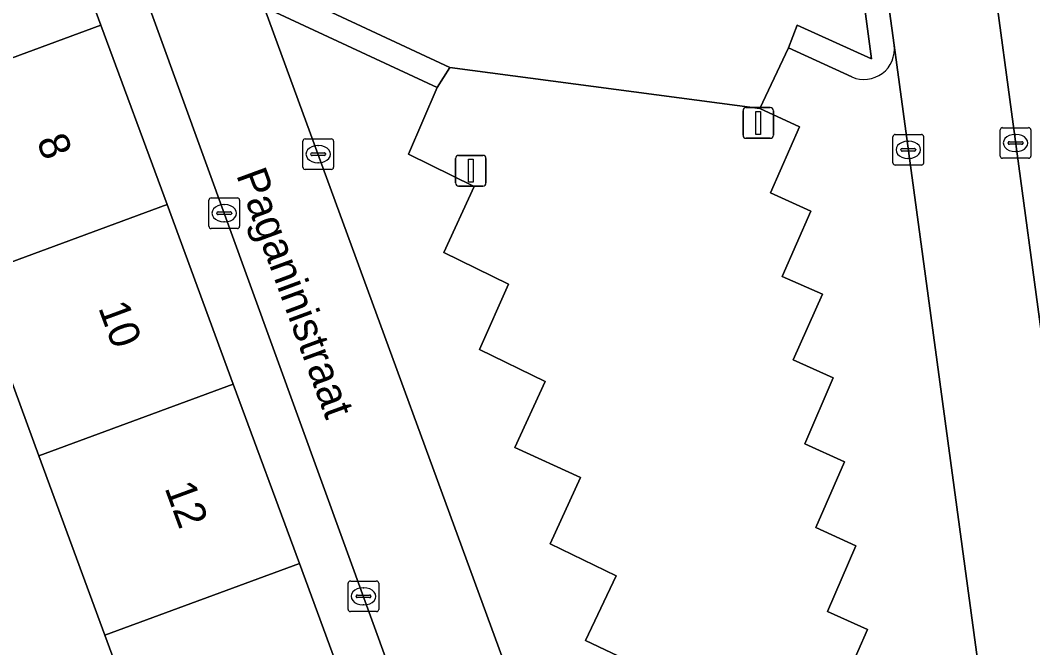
# Model space of a CAD drawing. Extents: x 159053 to 160042, y 380449 to 381423.
# Drawn here: x 159520.67 to 159553.7, y 380939.29 to 380959.77 of the extents above; entities that cross this region are included whole.
import ezdxf

# ---------------------------------------------------------------- set-up
doc = ezdxf.new("R2010")
doc.units = 0
for name, color, linetype in [('IMGEO_Erf', 7, 'Continuous'), ('IMGEO_Groenvoorziening', 7, 'Continuous'), ('IMGEO_Kolk', 7, 'Continuous'), ('IMGEO_Lichtmast', 7, 'Continuous'), ('IMGEO_Openbare_ruimte_label', 7, 'Continuous'), ('IMGEO_Pand', 7, 'Continuous'), ('IMGEO_Pand_nummerreeks', 7, 'Continuous'), ('IMGEO_Parkeervlak_open', 7, 'Continuous'), ('IMGEO_Rijbaan_lokaal_open', 7, 'Continuous'), ('IMGEO_Voetpad_open', 7, 'Continuous')]:
    doc.layers.add(name, color=color, linetype=linetype)

msp = doc.modelspace()

# ---------------------------------------------------------------- linework, layer by layer
at = {"layer": 'IMGEO_Erf'}
msp.add_lwpolyline([(159528.271, 380917.871), (159527.09, 380921.081), (159529.905, 380922.118), (159527.747, 380927.978), (159524.915, 380926.991), (159523.189, 380931.684), (159522.76, 380932.847), (159525.574, 380933.882), (159523.433, 380939.697), (159521.276, 380945.557), (159519.118, 380951.416), (159516.961, 380957.275), (159516.051, 380959.746), (159514.785, 380963.181)], dxfattribs=at)
at = {"layer": 'IMGEO_Groenvoorziening'}
for points in [[(159529.549, 380960.629), (159534.681, 380958.232), (159544.799, 380956.895), (159545.736, 380958.87), (159546.022, 380959.614), (159548.445, 380958.508), (159547.437, 380966.104), (159546.368, 380965.982)], [(159547.364, 380937.732), (159548.317, 380939.883), (159547.008, 380940.477), (159547.93, 380942.613), (159546.623, 380943.22), (159547.562, 380945.361), (159546.264, 380945.943), (159547.197, 380948.096), (159545.892, 380948.683), (159546.84, 380950.831), (159545.527, 380951.413), (159546.462, 380953.542), (159545.144, 380954.138), (159546.094, 380956.29), (159544.799, 380956.895), (159534.681, 380958.232), (159534.274, 380957.572), (159533.34, 380955.403), (159535.481, 380954.347), (159534.49, 380952.188), (159536.605, 380951.162), (159535.652, 380949.021), (159537.795, 380947.982), (159536.807, 380945.831), (159538.949, 380944.85), (159537.964, 380942.677), (159540.116, 380941.637), (159539.115, 380939.528), (159541.247, 380938.516)]]:
    msp.add_lwpolyline(points, dxfattribs=at)
at = {"layer": 'IMGEO_Kolk'}
for p, q in [((159552.644, 380955.339), (159552.644, 380956.191)), ((159552.719, 380956.265), (159553.571, 380956.265)), ((159553.645, 380956.191), (159553.645, 380955.339)), ((159529.892, 380954.975), (159529.892, 380955.827)), ((159529.967, 380955.901), (159530.819, 380955.901)), ((159530.893, 380955.827), (159530.893, 380954.975)), ((159549.144, 380955.117), (159549.144, 380955.969)), ((159549.219, 380956.043), (159550.071, 380956.043)), ((159549.632, 380955.823), (159549.657, 380955.823)), ((159550.145, 380955.969), (159550.145, 380955.117)), ((159553.132, 380956.045), (159553.157, 380956.045)), ((159530.38, 380955.681), (159530.405, 380955.681)), ((159549.403, 380955.537), (159549.403, 380955.549)), ((159549.841, 380955.5), (159549.443, 380955.5)), ((159549.446, 380955.586), (159549.844, 380955.586)), ((159549.887, 380955.549), (159549.887, 380955.537)), ((159552.903, 380955.759), (159552.903, 380955.771)), ((159553.341, 380955.722), (159552.943, 380955.722)), ((159552.946, 380955.808), (159553.344, 380955.808)), ((159553.155, 380955.485), (159553.13, 380955.485)), ((159553.387, 380955.771), (159553.387, 380955.759)), ((159530.151, 380955.395), (159530.151, 380955.407)), ((159530.589, 380955.358), (159530.191, 380955.358)), ((159530.194, 380955.444), (159530.592, 380955.444)), ((159530.635, 380955.407), (159530.635, 380955.395)), ((159549.655, 380955.263), (159549.63, 380955.263)), ((159553.571, 380955.265), (159552.719, 380955.265)), ((159530.819, 380954.901), (159529.967, 380954.901)), ((159530.403, 380955.121), (159530.378, 380955.121)), ((159550.071, 380955.043), (159549.219, 380955.043)), ((159526.826, 380953.047), (159526.826, 380953.899)), ((159526.901, 380953.973), (159527.753, 380953.973)), ((159527.827, 380953.899), (159527.827, 380953.047)), ((159527.128, 380953.516), (159527.526, 380953.516)), ((159527.314, 380953.753), (159527.339, 380953.753)), ((159527.085, 380953.467), (159527.085, 380953.479)), ((159527.523, 380953.43), (159527.125, 380953.43)), ((159527.337, 380953.193), (159527.312, 380953.193)), ((159527.569, 380953.479), (159527.569, 380953.467)), ((159527.753, 380952.973), (159526.901, 380952.973)), ((159531.367, 380940.543), (159531.367, 380941.395)), ((159531.442, 380941.469), (159532.294, 380941.469)), ((159532.368, 380941.395), (159532.368, 380940.543)), ((159531.626, 380940.963), (159531.626, 380940.975)), ((159531.669, 380941.012), (159532.067, 380941.012)), ((159531.855, 380941.249), (159531.88, 380941.249)), ((159532.11, 380940.975), (159532.11, 380940.963)), ((159532.064, 380940.926), (159531.666, 380940.926)), ((159531.878, 380940.689), (159531.853, 380940.689)), ((159532.294, 380940.469), (159531.442, 380940.469))]:
    msp.add_line(p, q, dxfattribs=at)
for points in [[(159552.644, 380955.339), (159552.644, 380956.191)], [(159552.719, 380956.265), (159553.571, 380956.265)], [(159553.645, 380956.191), (159553.645, 380955.339)], [(159529.892, 380954.975), (159529.892, 380955.827)], [(159529.967, 380955.901), (159530.819, 380955.901)], [(159530.893, 380955.827), (159530.893, 380954.975)], [(159549.144, 380955.117), (159549.144, 380955.969)], [(159549.219, 380956.043), (159550.071, 380956.043)], [(159550.145, 380955.969), (159550.145, 380955.117)], [(159553.571, 380955.265), (159552.719, 380955.265)], [(159530.819, 380954.901), (159529.967, 380954.901)], [(159550.071, 380955.043), (159549.219, 380955.043)], [(159526.826, 380953.047), (159526.826, 380953.899)], [(159526.901, 380953.973), (159527.753, 380953.973)], [(159527.827, 380953.899), (159527.827, 380953.047)], [(159527.753, 380952.973), (159526.901, 380952.973)], [(159531.367, 380940.543), (159531.367, 380941.395)], [(159531.442, 380941.469), (159532.294, 380941.469)], [(159532.368, 380941.395), (159532.368, 380940.543)], [(159532.294, 380940.469), (159531.442, 380940.469)]]:
    msp.add_lwpolyline(points, dxfattribs=at)
for centre, radius, start, end in [((159552.721, 380956.189), 0.0765, 91.552, 178.448), ((159552.721, 380956.189), 0.0765, 91.552, 178.448), ((159553.569, 380956.189), 0.0765, 1.552, 88.448), ((159553.569, 380956.189), 0.0765, 1.552, 88.448), ((159529.969, 380955.825), 0.0765, 91.552, 178.448), ((159529.969, 380955.825), 0.0765, 91.552, 178.448), ((159530.817, 380955.825), 0.0765, 1.552, 88.448), ((159530.817, 380955.825), 0.0765, 1.552, 88.448), ((159549.221, 380955.967), 0.0765, 91.552, 178.448), ((159549.221, 380955.967), 0.0765, 91.552, 178.448), ((159550.069, 380955.967), 0.0765, 1.552, 88.448), ((159550.069, 380955.967), 0.0765, 1.552, 88.448), ((159549.443, 380955.546), 0.0403, 85.8775, 175.7526), ((159549.44, 380955.536), 0.0366, 178.938, 274.7102), ((159549.844, 380955.543), 0.043, 264.8664, 352.4533), ((159549.848, 380955.548), 0.0386, 1.7309, 96.639), ((159552.943, 380955.768), 0.0403, 85.8775, 175.7526), ((159552.94, 380955.758), 0.0366, 178.938, 274.7102), ((159553.344, 380955.765), 0.043, 264.8664, 352.4533), ((159553.348, 380955.77), 0.0386, 1.7309, 96.639), ((159530.191, 380955.404), 0.0403, 85.8775, 175.7526), ((159530.188, 380955.394), 0.0366, 178.938, 274.7102), ((159530.592, 380955.401), 0.043, 264.8664, 352.4533), ((159530.596, 380955.406), 0.0386, 1.7309, 96.639), ((159552.721, 380955.341), 0.0765, 181.552, 268.448), ((159552.721, 380955.341), 0.0765, 181.552, 268.448), ((159553.569, 380955.341), 0.0765, 271.552, 358.448), ((159553.569, 380955.341), 0.0765, 271.552, 358.448), ((159529.969, 380954.977), 0.0765, 181.552, 268.448), ((159529.969, 380954.977), 0.0765, 181.552, 268.448), ((159530.817, 380954.977), 0.0765, 271.552, 358.448), ((159530.817, 380954.977), 0.0765, 271.552, 358.448), ((159549.221, 380955.119), 0.0765, 181.552, 268.448), ((159549.221, 380955.119), 0.0765, 181.552, 268.448), ((159550.069, 380955.119), 0.0765, 271.552, 358.448), ((159550.069, 380955.119), 0.0765, 271.552, 358.448), ((159526.903, 380953.897), 0.0765, 91.552, 178.448), ((159526.903, 380953.897), 0.0765, 91.552, 178.448), ((159527.751, 380953.897), 0.0765, 1.552, 88.448), ((159527.751, 380953.897), 0.0765, 1.552, 88.448), ((159527.125, 380953.476), 0.0403, 85.8775, 175.7526), ((159527.53, 380953.478), 0.0386, 1.7309, 96.639), ((159527.122, 380953.466), 0.0366, 178.938, 274.7102), ((159527.526, 380953.473), 0.043, 264.8664, 352.4533), ((159526.903, 380953.049), 0.0765, 181.552, 268.448), ((159526.903, 380953.049), 0.0765, 181.552, 268.448), ((159527.751, 380953.049), 0.0765, 271.552, 358.448), ((159527.751, 380953.049), 0.0765, 271.552, 358.448), ((159531.444, 380941.393), 0.0765, 91.552, 178.448), ((159531.444, 380941.393), 0.0765, 91.552, 178.448), ((159532.292, 380941.393), 0.0765, 1.552, 88.448), ((159532.292, 380941.393), 0.0765, 1.552, 88.448), ((159531.666, 380940.972), 0.0403, 85.8775, 175.7526), ((159531.663, 380940.962), 0.0366, 178.938, 274.7102), ((159532.067, 380940.969), 0.043, 264.8664, 352.4533), ((159532.071, 380940.974), 0.0386, 1.7309, 96.639), ((159531.444, 380940.545), 0.0765, 181.552, 268.448), ((159531.444, 380940.545), 0.0765, 181.552, 268.448), ((159532.292, 380940.545), 0.0765, 271.552, 358.448), ((159532.292, 380940.545), 0.0765, 271.552, 358.448)]:
    msp.add_arc(centre, radius, start, end, dxfattribs=at)
for centre, major_axis, ratio, start_param, end_param in [((159549.631, 380955.543), (-0.387, 0.002), 0.722429, 4.712389, 7.853982), ((159549.656, 380955.543), (-0.39, 0.002), 0.717154, 1.570796, 4.712389), ((159553.131, 380955.765), (-0.387, 0.002), 0.722429, 4.712389, 7.853982), ((159553.156, 380955.765), (-0.39, 0.002), 0.717154, 1.570796, 4.712389), ((159530.379, 380955.401), (-0.387, 0.002), 0.722429, 4.712389, 7.853982), ((159530.404, 380955.401), (-0.39, 0.002), 0.717154, 1.570796, 4.712389), ((159527.313, 380953.473), (-0.387, 0.002), 0.722429, 4.712389, 7.853982), ((159527.338, 380953.473), (-0.39, 0.002), 0.717154, 1.570796, 4.712389), ((159531.854, 380940.969), (-0.387, 0.002), 0.722429, 4.712389, 7.853982), ((159531.879, 380940.969), (-0.39, 0.002), 0.717154, 1.570796, 4.712389)]:
    msp.add_ellipse(centre, major_axis=major_axis, ratio=ratio, start_param=start_param, end_param=end_param, dxfattribs=at)
at = {"layer": 'IMGEO_Lichtmast'}
for p, q in [((159544.251, 380956.02), (159544.251, 380956.82)), ((159544.251, 380956.82), (159544.251, 380956.02)), ((159544.351, 380956.92), (159545.141, 380956.92)), ((159545.141, 380956.92), (159544.351, 380956.92)), ((159545.241, 380956.82), (159545.241, 380956.02)), ((159545.241, 380956.02), (159545.241, 380956.82)), ((159545.141, 380955.92), (159544.351, 380955.92)), ((159544.351, 380955.92), (159545.141, 380955.92)), ((159534.874, 380954.46), (159534.874, 380955.26)), ((159534.874, 380955.26), (159534.874, 380954.46)), ((159534.974, 380955.36), (159535.764, 380955.36)), ((159535.764, 380955.36), (159534.974, 380955.36)), ((159535.864, 380955.26), (159535.864, 380954.46)), ((159535.864, 380954.46), (159535.864, 380955.26)), ((159535.764, 380954.36), (159534.974, 380954.36)), ((159534.974, 380954.36), (159535.764, 380954.36))]:
    msp.add_line(p, q, dxfattribs=at)
for points in [[(159544.671, 380956.795), (159544.821, 380956.795), (159544.821, 380956.045), (159544.671, 380956.045), (159544.671, 380956.795)], [(159535.294, 380955.235), (159535.444, 380955.235), (159535.444, 380954.485), (159535.294, 380954.485), (159535.294, 380955.235)]]:
    msp.add_lwpolyline(points, dxfattribs=at)
for centre, start, end in [((159544.351, 380956.82), 90, 180), ((159544.351, 380956.82), 90, 180), ((159545.141, 380956.82), 0, 90), ((159545.141, 380956.82), 360, 90), ((159544.351, 380956.02), 180, 270), ((159544.351, 380956.02), 180, 270), ((159545.141, 380956.02), 270, 0), ((159545.141, 380956.02), 270, 0), ((159534.974, 380955.26), 90, 180), ((159534.974, 380955.26), 90, 180), ((159535.764, 380955.26), 0, 90), ((159535.764, 380955.26), 360, 90), ((159534.974, 380954.46), 180, 270), ((159534.974, 380954.46), 180, 270), ((159535.764, 380954.46), 270, 0), ((159535.764, 380954.46), 270, 0)]:
    msp.add_arc(centre, 0.1, start, end, dxfattribs=at)
at = {"layer": 'IMGEO_Pand'}
for points in [[(159521.147, 380965.475), (159514.785, 380963.181), (159516.051, 380959.746), (159516.961, 380957.275), (159523.304, 380959.616)], [(159516.961, 380957.275), (159519.118, 380951.416), (159525.461, 380953.756), (159523.304, 380959.616)], [(159519.118, 380951.416), (159521.276, 380945.557), (159527.619, 380947.897), (159525.461, 380953.756)], [(159529.776, 380942.038), (159527.619, 380947.897), (159521.276, 380945.557), (159523.433, 380939.697)], [(159525.574, 380933.882), (159531.933, 380936.178), (159529.776, 380942.038), (159523.433, 380939.697)]]:
    msp.add_lwpolyline(points, close=True, dxfattribs=at)
at = {"layer": 'IMGEO_Parkeervlak_open'}
for points in [[(159528.535, 380960.474), (159538.312, 380933.756)], [(159539.393, 380934.318), (159541.462, 380933.321), (159542.381, 380935.346), (159540.264, 380936.363), (159541.247, 380938.516), (159539.115, 380939.528), (159540.116, 380941.637), (159537.964, 380942.677), (159538.949, 380944.85), (159536.807, 380945.831), (159537.795, 380947.982), (159535.652, 380949.021), (159536.605, 380951.162), (159534.49, 380952.188), (159535.481, 380954.347), (159533.34, 380955.403), (159534.274, 380957.572), (159529.006, 380960.026)], [(159547.802, 380957.92), (159545.736, 380958.87), (159544.799, 380956.895), (159546.094, 380956.29), (159545.144, 380954.138), (159546.462, 380953.542), (159545.527, 380951.413), (159546.84, 380950.831), (159545.892, 380948.683), (159547.197, 380948.096), (159546.264, 380945.943), (159547.562, 380945.361), (159546.623, 380943.22), (159547.93, 380942.613), (159547.008, 380940.477), (159548.317, 380939.883), (159547.364, 380937.732), (159551.827, 380935.722)], [(159552.427, 380935.06), (159549.182, 380958.96)]]:
    msp.add_lwpolyline(points, dxfattribs=at)
msp.add_arc((159548.197, 380958.831), 0.993, 246.549, 7.456, dxfattribs=at)
at = {"layer": 'IMGEO_Rijbaan_lokaal_open'}
for points in [[(159523.623, 380963.67), (159540.399, 380917.466), (159544.525, 380918.985), (159545.92, 380915.197), (159554.315, 380916.905), (159553.779, 380920.87), (159557.786, 380921.412), (159551.745, 380966.134), (159548.264, 380965.623), (159549.182, 380958.96), (159552.427, 380935.06), (159552.712, 380932.815)], [(159539.772, 380929.783), (159538.312, 380933.756), (159528.535, 380960.474), (159528.158, 380961.519)]]:
    msp.add_lwpolyline(points, dxfattribs=at)
at = {"layer": 'IMGEO_Voetpad_open'}
for points in [[(159525.105, 380978.454), (159519.959, 380980.132), (159519.994, 380980.007), (159517.338, 380978.968), (159517.813, 380977.728), (159516.781, 380977.333), (159518.989, 380971.335), (159521.147, 380965.475), (159523.304, 380959.616), (159525.461, 380953.756), (159527.619, 380947.897), (159529.776, 380942.038), (159531.933, 380936.178), (159534.091, 380930.319), (159536.248, 380924.458), (159538.459, 380918.454), (159538.994, 380916.949), (159540.399, 380917.466), (159523.623, 380963.67)], [(159549.182, 380958.96), (159548.264, 380965.623), (159548.191, 380966.118), (159547.437, 380966.104), (159548.445, 380958.508), (159546.022, 380959.614), (159545.736, 380958.87), (159547.802, 380957.92)], [(159529.006, 380960.026), (159534.274, 380957.572), (159534.681, 380958.232), (159529.549, 380960.629)]]:
    msp.add_lwpolyline(points, dxfattribs=at)
msp.add_lwpolyline([(159557.704, 380935.811), (159556.868, 380941.99), (159556.032, 380948.169), (159555.196, 380954.348), (159554.36, 380960.526), (159553.503, 380966.86), (159551.678, 380966.63), (159551.745, 380966.134), (159557.786, 380921.412), (159559.619, 380921.66), (159559.396, 380923.307), (159558.54, 380929.633)], close=True, dxfattribs=at)
msp.add_arc((159548.197, 380958.831), 0.993, 246.549, 7.456, dxfattribs=at)

# ---------------------------------------------------------------- texts
at = {"layer": 'IMGEO_Openbare_ruimte_label'}
msp.add_text('Paganinistraat', height=1, rotation=290.1739, dxfattribs=at).set_placement((159527.707, 380954.725))
at = {"layer": 'IMGEO_Pand_nummerreeks'}
for s, p in [('8', (159521.196, 380955.847)), ('10', (159523.206, 380950.391)), ('12', (159525.371, 380944.51))]:
    msp.add_text(s, height=1, rotation=290.2126, dxfattribs=at).set_placement(p)

doc.saveas('drawing.dxf')
